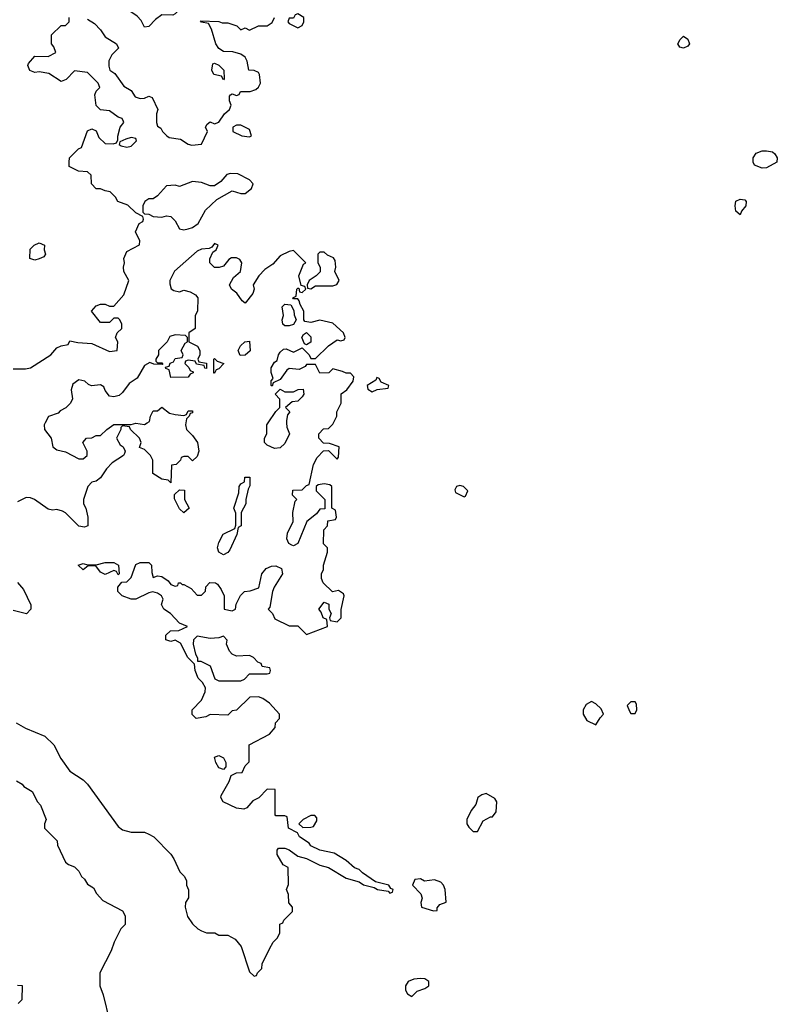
# Model space of a CAD drawing. Header units: inches. Extents: x 2380053 to 2584298, y 380219 to 546618.
# Tile 683 of 788: x 2525300 to 2528759, y 477346 to 481840. Entities that reach past the tile are written whole.
import ezdxf

# ---------------------------------------------------------------- set-up
doc = ezdxf.new("R2010")
doc.units = ezdxf.units.IN
doc.header["$MEASUREMENT"] = 0
doc.layers.add('C5427', color=7, linetype='Continuous')
doc.layers.add('C5428', color=7, linetype='Continuous')

msp = doc.modelspace()

# ---------------------------------------------------------------- linework, layer by layer
at = {"layer": 'C5427', "color": 2}
for points, elevation in [([(2525284.7, 478630), (2525326.2, 478606.2), (2525414.8, 478570), (2525456, 478530), (2525488.3, 478468.3), (2525530, 478410.8), (2525590, 478371), (2525610, 478351.3), (2525750, 478158), (2525770, 478142), (2525810, 478131.3), (2525870, 478131.3), (2525890, 478122), (2525912, 478110), (2525990, 478032), (2526004.7, 478010), (2526031.1, 477951.1), (2526052, 477930), (2526062, 477910), (2526062, 477890), (2526071.6, 477868.4), (2526071.6, 477831.6), (2526058, 477810), (2526056, 477790), (2526066.4, 477746.4), (2526090, 477714), (2526114, 477690), (2526130, 477682), (2526152.7, 477672.7), (2526191.6, 477671.6), (2526210, 477662), (2526250, 477662), (2526283.6, 477643.6), (2526311.3, 477610), (2526350, 477494), (2526370, 477474), (2526382, 477478), (2526386, 477490), (2526406, 477510), (2526408, 477530), (2526440.4, 477599.6), (2526458, 477630), (2526478, 477650), (2526487.3, 477672.7), (2526488.4, 477711.6), (2526502, 477718), (2526506, 477730), (2526546, 477770), (2526546, 477790), (2526528.4, 477808.4), (2526527.3, 477847.3), (2526518, 477870), (2526527.3, 477892.7), (2526526, 477970), (2526503.1, 477983.1), (2526475.3, 478030), (2526475.3, 478050), (2526482, 478058), (2526510, 478058.8), (2526530, 478050.8), (2526570, 478022), (2526610, 478011.3), (2526670, 477981), (2526710, 477971), (2526790, 477922), (2526850, 477904.7), (2526870, 477891.3), (2526918.8, 477878.8), (2526934, 477870), (2526982, 477862), (2526990, 477854), (2527002, 477858), (2527006, 477870), (2526995.3, 477875.3), (2526986, 477890), (2526924.7, 477904.7), (2526865.6, 477945.6), (2526850, 477962), (2526829.1, 477969.1), (2526790, 478002), (2526736.4, 478036.4), (2526670, 478049), (2526630, 478068.7), (2526622, 478082), (2526578, 478110), (2526568.7, 478128.7), (2526528, 478150), (2526522, 478202), (2526510, 478206), (2526470, 478206), (2526466, 478210), (2526466, 478326), (2526430, 478328), (2526391.3, 478288.7), (2526365.4, 478274.6), (2526336.9, 478243.1), (2526323.6, 478236.4), (2526290, 478241.2), (2526228.7, 478270), (2526218, 478290), (2526220.4, 478299.6), (2526256.4, 478363.6), (2526266, 478390), (2526290, 478402), (2526315.3, 478404.7), (2526330, 478434), (2526347.3, 478452.7), (2526348, 478530), (2526440.4, 478579.6), (2526466, 478610), (2526468.7, 478631.3), (2526486, 478650), (2526486, 478670), (2526440.2, 478720.2), (2526410, 478742), (2526390, 478749), (2526351.6, 478748.4), (2526290, 478688), (2526270, 478686), (2526250, 478666), (2526170, 478668), (2526150, 478658), (2526106, 478650), (2526088.4, 478668.4), (2526088, 478690), (2526130, 478734), (2526147.3, 478772.7), (2526148, 478790), (2526134.6, 478814.6), (2526114.6, 478834.6), (2526102, 478870), (2526098, 478898), (2526068.4, 478928.4), (2526034.6, 478994.6), (2526010, 479008), (2525990, 479002), (2525968, 479010), (2525968, 479030), (2525989, 479051), (2526027.3, 479052.7), (2526066, 479070), (2526030, 479086), (2525988.7, 479130), (2525958, 479150), (2525948, 479170), (2525954.6, 479194.6), (2525948, 479210), (2525930, 479222), (2525908.4, 479228.4), (2525890, 479224), (2525830, 479195.3), (2525810, 479195.3), (2525768, 479210), (2525748.7, 479230), (2525748, 479250), (2525767.3, 479272.7), (2525790, 479274), (2525810, 479294), (2525830, 479354), (2525850, 479362), (2525890, 479362), (2525902, 479350), (2525903.6, 479316.4), (2525910, 479294), (2525930, 479302), (2525950, 479298), (2525978, 479278), (2525990, 479262), (2526010, 479254), (2526022, 479258), (2526026, 479270), (2526034, 479270), (2526042, 479262), (2526050, 479262), (2526083.6, 479243.6), (2526110, 479214), (2526130, 479214), (2526148, 479232), (2526150, 479252), (2526169.1, 479270.9), (2526194, 479270), (2526203.6, 479263.6), (2526219.8, 479239.8), (2526234, 479210), (2526234, 479150), (2526270, 479142), (2526286, 479150), (2526288.4, 479171.6), (2526308.4, 479211.6), (2526326, 479230), (2526352.7, 479232.7), (2526392.7, 479247.3), (2526406, 479310), (2526425.4, 479334.6), (2526450, 479345.5), (2526470, 479347.7), (2526495.2, 479335.2), (2526500.7, 479310), (2526462.8, 479250), (2526454.8, 479230), (2526442, 479158), (2526434, 479150), (2526454, 479130), (2526465.4, 479105.4), (2526530, 479074), (2526570, 479074), (2526610, 479034), (2526706, 479070), (2526702, 479102), (2526686, 479110), (2526676.4, 479136.4), (2526666, 479150), (2526690, 479182), (2526711.6, 479171.6), (2526712, 479150), (2526722, 479130), (2526714, 479110), (2526718, 479098), (2526750, 479092), (2526768, 479110), (2526768.4, 479148.4), (2526782, 479210), (2526779, 479219), (2526755.3, 479235.3), (2526728, 479228), (2526686, 479270), (2526678, 479290), (2526678, 479310), (2526688, 479330), (2526688, 479350), (2526706, 479410), (2526706, 479430), (2526688, 479448), (2526688.9, 479511.1), (2526706, 479530), (2526707.3, 479552.7), (2526742, 479558), (2526746, 479570), (2526742, 479602), (2526726, 479610), (2526726, 479710), (2526716.4, 479716.4), (2526690, 479722), (2526663.6, 479716.4), (2526654, 479710), (2526654, 479690), (2526694, 479650), (2526692.7, 479607.3), (2526670, 479606), (2526656, 479584), (2526611.3, 479550), (2526570.8, 479449.2), (2526550, 479439), (2526542, 479442), (2526529.3, 479449.3), (2526519.3, 479470), (2526523.3, 479496.7), (2526549, 479550), (2526548, 479590), (2526558, 479642), (2526566, 479650), (2526546, 479670), (2526547.3, 479692.7), (2526590, 479694), (2526610, 479714), (2526622, 479718), (2526642, 479810), (2526659, 479841), (2526687.3, 479872.7), (2526710, 479874), (2526750, 479834), (2526756.4, 479843.6), (2526758, 479890), (2526714, 479906), (2526687.3, 479907.3), (2526666, 479930), (2526666, 479950), (2526687.3, 479972.7), (2526710, 479974), (2526730, 479994), (2526733, 480000)], 42), ([(2526059.4, 480000), (2526058, 479990), (2526062, 479970), (2526090, 479942), (2526112, 479910), (2526118, 479870), (2526110, 479846), (2526090, 479826), (2526070, 479846), (2526050, 479846), (2526038, 479842), (2526034, 479830), (2526014, 479810), (2525994, 479806), (2525990, 479726), (2525978, 479738), (2525950, 479742), (2525908.9, 479768.9), (2525908, 479830), (2525898, 479850), (2525870, 479878), (2525848, 479888), (2525855.3, 479910), (2525848, 479930), (2525806, 479970), (2525802, 479982), (2525770, 479986), (2525762, 479978), (2525762, 479970), (2525742, 479930), (2525759.6, 479899.6), (2525772, 479890), (2525782, 479870), (2525779.6, 479860.4), (2525774, 479850), (2525722.5, 479817.5), (2525696, 479790), (2525670, 479748.7), (2525650, 479734), (2525630, 479728.7), (2525611.3, 479710), (2525591.3, 479650), (2525591.3, 479630), (2525602, 479610), (2525611.3, 479570), (2525611.3, 479530), (2525596.9, 479523.1), (2525570, 479528), (2525509.1, 479589.1), (2525496.5, 479596.5), (2525470, 479604), (2525450, 479601.2), (2525430, 479605.2), (2525368, 479650), (2525350, 479657.2), (2525330, 479659), (2525290, 479639)], 42), ([(2525417.1, 480000), (2525412, 479990), (2525414, 479970), (2525444.7, 479930), (2525451.3, 479890), (2525470, 479876), (2525510, 479867.3), (2525570, 479834.8), (2525590, 479836), (2525608.7, 479850), (2525608.7, 479870), (2525588.7, 479910), (2525606, 479930), (2525630, 479932), (2525650, 479942), (2525670, 479942), (2525698, 479970), (2525730, 479992), (2525810, 479992), (2525830, 479998), (2525870, 479992), (2525883, 480000)], 42), ([(2526518.5, 480000), (2526519.6, 479979.6), (2526532, 479950), (2526510, 479906), (2526490, 479886), (2526463.1, 479883.1), (2526430, 479898), (2526418, 479910), (2526418, 479930), (2526428, 479950), (2526428.7, 479990), (2526435.3, 480000)], 42), ([(2525290, 479270.8), (2525318.5, 479238.5), (2525351.1, 479168.9), (2525351.3, 479148.7), (2525332, 479128), (2525270, 479144)], 42), ([(2525285.4, 478365.4), (2525311.1, 478351.1), (2525319.6, 478339.6), (2525356.9, 478316.9), (2525382, 478270), (2525395.3, 478255.3), (2525422, 478190), (2525414, 478170), (2525414, 478150), (2525471.6, 478091.6), (2525472.7, 478072.7), (2525510, 477994), (2525523.6, 477983.6), (2525550, 477974), (2525570, 477954), (2525582, 477930), (2525596.9, 477916.9), (2525610, 477894), (2525636.9, 477876.9), (2525651.6, 477851.6), (2525679.6, 477819.6), (2525770, 477772), (2525782, 477750), (2525782, 477710), (2525762, 477690), (2525731.3, 477630), (2525718, 477590), (2525666, 477490), (2525666, 477430), (2525681, 477390), (2525710.8, 477270)], 38), ([(2525290, 477434), (2525312, 477432), (2525310, 477366), (2525294, 477350)], 34)]:
    msp.add_lwpolyline(points, dxfattribs=dict(at, elevation=elevation))
at = {"layer": 'C5427', "color": 2, "elevation": 42}
for points in [[(2526230, 479398), (2526209, 479409), (2526204, 479430), (2526210, 479454), (2526228.9, 479491.1), (2526282, 479518), (2526287.3, 479532.7), (2526287.3, 479587.3), (2526278, 479610), (2526300.4, 479679.6), (2526302, 479710), (2526310, 479722), (2526326, 479730), (2526328.9, 479751.1), (2526351.6, 479751.6), (2526351.6, 479711.6), (2526343.6, 479696.4), (2526332, 479650), (2526332, 479630), (2526312, 479590), (2526312, 479530), (2526298, 479522), (2526292, 479490), (2526259.8, 479420.2), (2526250, 479408)], [(2527310, 479714), (2527294, 479710), (2527286.4, 479693.6), (2527290, 479682), (2527330, 479662), (2527335.3, 479664.7), (2527346, 479690), (2527326, 479710)], [(2526050, 479589), (2526030, 479608), (2526007.3, 479652.7), (2526007.3, 479672.7), (2526030, 479694), (2526052.7, 479692.7), (2526052, 479650), (2526074, 479610)], [(2525750, 479306), (2525742, 479322), (2525730, 479326), (2525690, 479308), (2525670, 479318), (2525647.3, 479347.3), (2525612.7, 479347.3), (2525590, 479329), (2525568, 479350), (2525590, 479358), (2525610, 479352), (2525650, 479352), (2525690, 479362), (2525730, 479362), (2525752, 479350), (2525754, 479310)], [(2526230, 479026), (2526210, 479018), (2526170, 479015.3), (2526110, 479026), (2526094, 479010), (2526092, 478990), (2526103.6, 478943.6), (2526112.7, 478927.3), (2526112.7, 478912.7), (2526127.3, 478912.7), (2526170.6, 478890.6), (2526191.3, 478831.3), (2526210, 478822), (2526310, 478822), (2526326, 478830), (2526350, 478854), (2526430, 478854), (2526442, 478858), (2526446, 478870), (2526442, 478882), (2526407.3, 478887.3), (2526402, 478902), (2526387.3, 478907.3), (2526368.4, 478928.4), (2526350, 478938), (2526290, 478935.1), (2526270, 478944), (2526258, 478958), (2526244, 478990), (2526247.3, 479007.3)], [(2527910, 478728), (2527886.4, 478713.6), (2527872, 478690), (2527872, 478670), (2527890, 478642), (2527930, 478622), (2527950, 478654), (2527966, 478670), (2527954.6, 478694.6), (2527930, 478718)], [(2528110, 478726), (2528090, 478726), (2528074, 478710), (2528083.6, 478683.6), (2528090, 478674), (2528110, 478674), (2528118, 478690), (2528116.4, 478716.4)], [(2526230, 478418), (2526210, 478426), (2526195.3, 478450), (2526190, 478474), (2526210, 478482), (2526230.9, 478470.9), (2526242, 478450), (2526242, 478430)], [(2527430, 478308), (2527410, 478302), (2527392, 478290), (2527382, 478258), (2527362, 478230), (2527342, 478190), (2527342, 478170), (2527350, 478154), (2527370, 478134), (2527390, 478134), (2527416.4, 478183.6), (2527450, 478202), (2527458, 478202), (2527475.3, 478224.7), (2527478, 478270), (2527470, 478286)], [(2526630, 478208), (2526594, 478190), (2526574, 478170), (2526592.7, 478152.7), (2526630, 478154), (2526642, 478158), (2526656.4, 478183.6), (2526656.4, 478196.4), (2526647.3, 478207.3)], [(2527130, 477918), (2527104.7, 477915.3), (2527094, 477890), (2527130.8, 477850.8), (2527138, 477830), (2527132, 477810), (2527134, 477790), (2527190, 477772), (2527206, 477774), (2527206, 477786), (2527218, 477802), (2527247.3, 477812.7), (2527242, 477870), (2527235.3, 477890), (2527223.1, 477903.1), (2527194.6, 477914.6), (2527148.7, 477908.7)], [(2527130, 477464), (2527099.6, 477460.4), (2527074, 477450), (2527062, 477430), (2527062, 477410), (2527070, 477394), (2527090, 477382), (2527114.6, 477405.4), (2527150, 477418), (2527168, 477430), (2527168, 477450), (2527150, 477462)]]:
    msp.add_lwpolyline(points, close=True, dxfattribs=at)
at = {"layer": 'C5428', "color": 2}
for points, elevation in [([(2525990, 481912), (2526010, 481912), (2526031.6, 481891.6), (2526031.6, 481888.4), (2526010, 481866), (2525999.6, 481860.4), (2525950, 481862), (2525919.8, 481840.2), (2525890, 481808), (2525870, 481806), (2525855.5, 481835.5), (2525836.5, 481856.5), (2525790, 481888), (2525780.2, 481900.2), (2525768, 481930), (2525768, 481970), (2525778, 481990), (2525790, 482002), (2525810, 481994), (2525830, 482002), (2525870, 482002), (2525891.3, 481990), (2525911, 481970), (2525914, 481930)], 42), ([(2526570, 481866), (2526558, 481862), (2526550, 481846), (2526530, 481846), (2526524.7, 481830), (2526530, 481822), (2526570, 481802), (2526590, 481814), (2526598, 481830), (2526598, 481850)], 42), ([(2528330, 481709.4), (2528314, 481714), (2528305.2, 481730), (2528315.3, 481750), (2528330, 481764.7), (2528350, 481751.3), (2528357.3, 481730), (2528350, 481719)], 38), ([(2526230, 481566), (2526222, 481582), (2526186, 481590), (2526178, 481610), (2526182, 481638), (2526190, 481642), (2526210, 481632), (2526232, 481610), (2526234, 481570)], 42), ([(2526310, 481358), (2526290, 481358), (2526274, 481350), (2526274, 481330), (2526314, 481310), (2526350, 481304.7), (2526358, 481310), (2526350, 481338)], 42), ([(2525810, 481302), (2525785.4, 481294.6), (2525758, 481282), (2525754, 481270), (2525763.6, 481263.6), (2525790, 481258), (2525810, 481262), (2525833.6, 481286.4), (2525830, 481298)], 42), ([(2528690, 481162), (2528655.3, 481175.3), (2528649.1, 481189.1), (2528649, 481210), (2528662, 481230), (2528690, 481241.6), (2528710, 481241.6), (2528736.1, 481236.1), (2528747.9, 481227.9), (2528758.8, 481210), (2528756, 481190), (2528710, 481164)], 38), ([(2526262, 481138), (2526246.4, 481133.6), (2526218, 481102), (2526190, 481082), (2526170, 481082), (2526130, 481097.2), (2526090, 481101.2), (2526030, 481079), (2526010, 481084), (2525970, 481082), (2525930, 481035.3), (2525910, 481022), (2525890, 481022), (2525872, 481010), (2525862, 480990), (2525862, 480962), (2525870, 480954), (2525890, 480952), (2525910, 480942), (2525950, 480938), (2525970, 480944.7), (2525990, 480942), (2526010, 480922), (2526030, 480884.7), (2526050, 480881), (2526070, 480886), (2526090, 480891), (2526115.3, 480910), (2526148, 480970), (2526200.2, 481019.8), (2526270, 481058), (2526310, 481046), (2526330, 481046), (2526358, 481070), (2526366, 481090), (2526348.7, 481108.7), (2526296.5, 481136.5)], 42), ([(2528590, 480948.7), (2528570, 480966), (2528566, 480990), (2528570, 481011), (2528590, 481021), (2528610, 481018), (2528616, 481010), (2528614.8, 480990), (2528594.8, 480965.2)], 38), ([(2525370, 480742), (2525346, 480750), (2525348, 480792), (2525366, 480810), (2525390, 480822), (2525414, 480810), (2525412, 480790), (2525418, 480770), (2525410, 480758), (2525390, 480749)], 42), ([(2526690, 480778), (2526670, 480778), (2526662, 480770), (2526662, 480730), (2526671.3, 480710), (2526671.6, 480688.4), (2526654, 480670), (2526622, 480650), (2526612, 480630), (2526614, 480614), (2526630, 480612), (2526650, 480624.7), (2526730, 480624.7), (2526748.7, 480631.3), (2526758, 480650), (2526739, 480690), (2526744, 480710), (2526740.2, 480740.2), (2526732.5, 480752.5), (2526705.2, 480765.2)], 42), ([(2526510, 480442), (2526502, 480450), (2526499, 480470), (2526504, 480490), (2526498, 480530), (2526510, 480542), (2526538, 480538), (2526552, 480512), (2526552.7, 480492.7), (2526562, 480470), (2526550, 480448.7), (2526530, 480442)], 42), ([(2526610, 480355.3), (2526600.2, 480360.2), (2526588, 480390), (2526596.4, 480403.6), (2526610, 480412), (2526630, 480392), (2526630, 480368)], 42), ([(2526307.3, 480307.3), (2526298, 480330), (2526309, 480351), (2526328, 480370), (2526350, 480372), (2526352, 480328), (2526330, 480308)], 42), ([(2526186, 480226), (2526186, 480290), (2526190, 480294), (2526202, 480282), (2526232, 480270), (2526210, 480246), (2526198, 480242), (2526190, 480226)], 42), ([(2526930, 480206), (2526925.4, 480194.6), (2526886, 480170), (2526890, 480154), (2526910, 480142), (2526932.7, 480152.7), (2526982, 480158), (2526986, 480170), (2526950, 480186), (2526942, 480202)], 42)]:
    msp.add_lwpolyline(points, close=True, dxfattribs=dict(at, elevation=elevation))
at = {"layer": 'C5428', "color": 2, "elevation": 42}
for points in [[(2525270, 480246), (2525326.4, 480246.4), (2525350, 480251.3), (2525442, 480310), (2525470, 480342), (2525490, 480352), (2525522, 480358), (2525530, 480374), (2525566, 480366), (2525630, 480362), (2525710, 480324.7), (2525746, 480330), (2525748, 480370), (2525738, 480390), (2525746, 480410), (2525766, 480430), (2525766, 480450), (2525758, 480470), (2525750, 480478), (2525730, 480478), (2525710, 480458), (2525670, 480458), (2525628, 480510), (2525650, 480534), (2525670, 480542), (2525690, 480542), (2525710, 480532), (2525730, 480532), (2525776.5, 480583.5), (2525798, 480650), (2525775.3, 480690), (2525774, 480710), (2525779, 480730), (2525775.3, 480750), (2525790, 480782), (2525848, 480812), (2525848.7, 480830), (2525829.1, 480870.9), (2525846, 480910), (2525862, 480918), (2525866, 480930), (2525862, 480942), (2525830, 480958), (2525793.6, 480993.6), (2525748, 481010), (2525738, 481030), (2525713.6, 481053.6), (2525690, 481058), (2525670, 481068), (2525650, 481068), (2525628, 481090), (2525626, 481130), (2525610, 481146), (2525568.4, 481148.4), (2525526, 481170), (2525526, 481190), (2525528, 481210), (2525568.7, 481250), (2525583.1, 481256.9), (2525610, 481332), (2525630, 481342), (2525650, 481332), (2525662, 481302), (2525690, 481274), (2525727.3, 481272.7), (2525742, 481278), (2525748.4, 481291.6), (2525748.4, 481308.4), (2525759, 481350), (2525775.3, 481370), (2525774.6, 481374.6), (2525768.4, 481388.4), (2525750, 481395.3), (2525710, 481424), (2525670, 481428), (2525650, 481448), (2525643.1, 481496.9), (2525650, 481514), (2525666, 481530), (2525658, 481550), (2525610, 481598), (2525550, 481606), (2525512.7, 481567.3), (2525490, 481558), (2525434, 481594), (2525390, 481602), (2525370, 481598), (2525347.3, 481607.3), (2525338, 481630), (2525340.4, 481639.6), (2525370, 481674), (2525430, 481672), (2525466, 481690), (2525456.4, 481716.4), (2525446, 481730), (2525446, 481770), (2525490, 481814), (2525510, 481814), (2525526, 481830), (2525526, 481850)], [(2525610, 481842), (2525642, 481822), (2525670, 481794), (2525690, 481762), (2525742, 481730), (2525752, 481710), (2525720.7, 481679.3), (2525707.5, 481652.5), (2525707.1, 481627.1), (2525712, 481610), (2525734.4, 481594.4), (2525776, 481536), (2525810, 481516), (2525828, 481488), (2525850, 481480.7), (2525870, 481481), (2525890, 481491.3), (2525904.7, 481484.7), (2525931.3, 481430), (2525924.7, 481410), (2525924.7, 481370), (2525930, 481354), (2525944.7, 481344.7), (2525952, 481330), (2525972, 481310), (2525982.8, 481302.8), (2526034.4, 481294.4), (2526070, 481271.3), (2526086.8, 481266.8), (2526130, 481272), (2526158, 481330), (2526148, 481350), (2526156.4, 481363.6), (2526170, 481374), (2526190, 481364.7), (2526210, 481372), (2526235.3, 481410), (2526258, 481430), (2526266, 481450), (2526258, 481470), (2526258, 481490), (2526263.1, 481496.9), (2526270, 481502), (2526290, 481494), (2526302, 481498), (2526308.4, 481511.6), (2526352.7, 481512.7), (2526379, 481521), (2526390, 481532), (2526399, 481550), (2526395.3, 481590), (2526390, 481598), (2526370, 481608), (2526346, 481610), (2526339, 481650), (2526330, 481668), (2526310, 481682), (2526273.6, 481693.6), (2526230, 481695.3), (2526208.7, 481708.7), (2526195.3, 481730), (2526176.4, 481796.4), (2526162, 481822), (2526130, 481828), (2526126, 481834), (2526210, 481831.3), (2526225.4, 481825.4), (2526250, 481824.7), (2526291.6, 481811.6), (2526310, 481794), (2526330, 481802), (2526350, 481792), (2526390, 481812), (2526430, 481812), (2526452.7, 481827.3), (2526464, 481850)], [(2526733, 480000), (2526748, 480030), (2526748, 480050), (2526768, 480090), (2526768.4, 480131.6), (2526794, 480150), (2526822, 480190), (2526826, 480210), (2526810, 480226), (2526790, 480226), (2526774.6, 480234.6), (2526730, 480246), (2526711.6, 480228.4), (2526670, 480226), (2526650, 480266), (2526610, 480266), (2526603.6, 480256.4), (2526576.9, 480243.1), (2526530, 480248), (2526519.6, 480240.4), (2526490, 480198), (2526458, 480182), (2526452.7, 480167.3), (2526448, 480170), (2526448.9, 480191.1), (2526458, 480202), (2526448.9, 480228.9), (2526448.4, 480251.6), (2526463.1, 480276.9), (2526475.3, 480284.7), (2526482, 480310), (2526490, 480322), (2526504.7, 480335.3), (2526516.9, 480336.9), (2526550, 480322), (2526590, 480342), (2526622, 480310), (2526630, 480294), (2526650, 480294), (2526710, 480352), (2526750, 480378), (2526766, 480374), (2526782, 480378), (2526786, 480390), (2526778, 480410), (2526730, 480455.3), (2526670, 480468), (2526630, 480458), (2526602, 480462), (2526598, 480470), (2526598, 480510), (2526580.4, 480540.4), (2526576.4, 480556.4), (2526570, 480566), (2526550, 480566), (2526548, 480570), (2526562, 480578), (2526566, 480610), (2526570, 480614), (2526574, 480614), (2526578, 480598), (2526590, 480594), (2526606, 480610), (2526602, 480622), (2526586, 480626), (2526575.3, 480670), (2526595.3, 480724.7), (2526606, 480730), (2526550, 480786), (2526530, 480782), (2526490, 480762), (2526455.3, 480724.7), (2526419.8, 480700.2), (2526391.3, 480670), (2526366, 480630), (2526371.3, 480610), (2526364.7, 480590), (2526330, 480546), (2526316.4, 480556.4), (2526292.3, 480592.3), (2526268, 480610), (2526258, 480630), (2526276.4, 480663.6), (2526308.9, 480691.1), (2526314, 480730), (2526304.7, 480744.7), (2526290, 480753.2), (2526267.5, 480752.5), (2526255.3, 480744.7), (2526230, 480715.3), (2526211, 480709), (2526190, 480709), (2526168, 480730), (2526168.4, 480748.4), (2526182, 480778), (2526198, 480790), (2526206, 480810), (2526190, 480818), (2526178, 480802), (2526164.7, 480795.3), (2526130, 480793.2), (2526110, 480784), (2526007.5, 480692.5), (2525986, 480650), (2525986.4, 480633.6), (2525991.3, 480611.3), (2526003.6, 480603.6), (2526030, 480598), (2526050, 480604.7), (2526078, 480598), (2526103.6, 480583.6), (2526114, 480570), (2526112, 480510), (2526102, 480490), (2526102, 480430), (2526072, 480410), (2526072, 480370), (2526112, 480350), (2526122, 480330), (2526122, 480310), (2526114, 480290), (2526118, 480278), (2526152.7, 480272.7), (2526152.7, 480247.3), (2526146, 480250), (2526142, 480262), (2526107.3, 480267.3), (2526102, 480282), (2526070, 480286), (2526058, 480282), (2526054, 480270), (2526072.7, 480252.7), (2526078, 480238), (2526092.7, 480232.7), (2526092.7, 480227.3), (2526078, 480222), (2526070, 480208), (2525990, 480206), (2525982, 480242), (2525967.3, 480247.3), (2525966, 480254), (2525982, 480258), (2525987.3, 480272.7), (2526002, 480278), (2526010, 480294), (2526042, 480298), (2526046, 480310), (2526038, 480330), (2526056.4, 480363.6), (2526066, 480370), (2526066, 480390), (2526058, 480398), (2526010, 480402), (2525985.4, 480394.6), (2525974, 480370), (2525934, 480330), (2525934, 480310), (2525922, 480290), (2525922, 480282), (2525930, 480274), (2525950, 480274), (2525954, 480266), (2525912.7, 480267.3), (2525894.6, 480274.6), (2525870, 480262), (2525836.9, 480203.1), (2525800.7, 480179.3), (2525770, 480138), (2525754.8, 480125.2), (2525730, 480119), (2525710, 480122), (2525690, 480148), (2525684, 480164), (2525670, 480174), (2525628.9, 480168.9), (2525614.6, 480174.6), (2525598, 480190), (2525570, 480196), (2525543.4, 480176.6), (2525536, 480150), (2525542, 480110), (2525532, 480090), (2525511.1, 480068.9), (2525484.7, 480055.3), (2525475.3, 480044.7), (2525431.6, 480028.4), (2525417.1, 480000)], [(2526435.3, 480000), (2526470, 480052), (2526488, 480070), (2526487.3, 480107.3), (2526466, 480130), (2526490, 480154), (2526510, 480142), (2526550, 480142), (2526572, 480152), (2526594, 480154), (2526598, 480130), (2526590, 480118), (2526570, 480098), (2526543.6, 480096.4), (2526514, 480070), (2526534, 480050), (2526523.6, 480036.4), (2526518, 480010), (2526518.5, 480000)], [(2525883, 480000), (2525893.6, 480006.4), (2525898, 480030), (2525910, 480054), (2525930, 480054), (2525950, 480072), (2525983.6, 480043.6), (2526010, 480038), (2526050, 480034), (2526062, 480038), (2526070, 480054), (2526090, 480054), (2526090, 480046), (2526078, 480042), (2526074, 480030), (2526062, 480018), (2526059.4, 480000)]]:
    msp.add_lwpolyline(points, dxfattribs=at)

doc.saveas('drawing.dxf')
